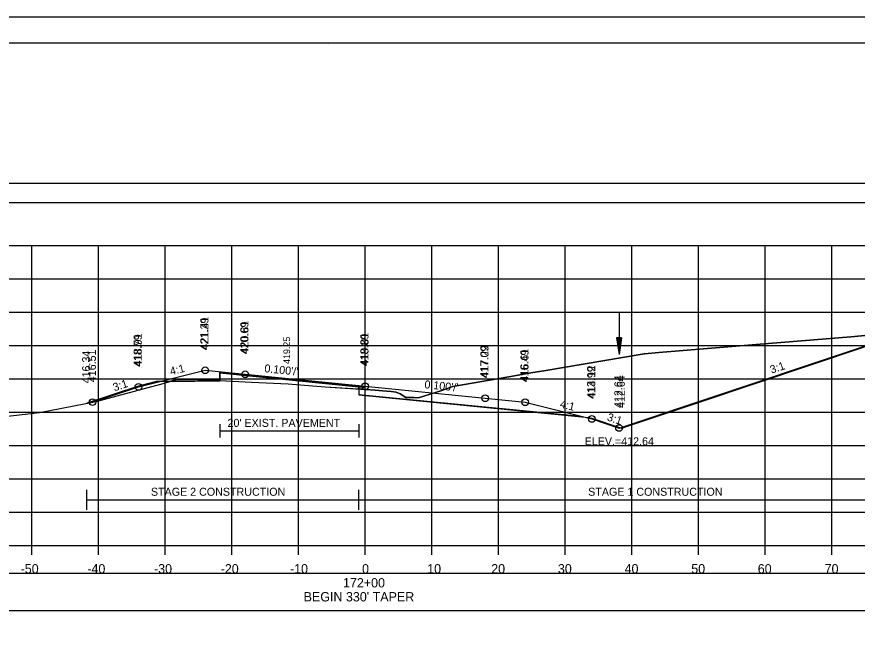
# Model space of a CAD drawing. Extents: x 1376273 to 1384221, y 378927 to 384592.
# Drawn here: x 1378538.4 to 1378664.4, y 381513 to 381605.2 of the extents above; entities that cross this region are included whole.
import ezdxf

# ---------------------------------------------------------------- set-up
doc = ezdxf.new("R2010")
doc.units = 0
for name, color, linetype in [('R_Alt Surface', 7, 'Continuous'), ('R_Axis', 7, 'Continuous'), ('R_Axis Annot', 7, 'Continuous'), ('R_Border', 7, 'Continuous'), ('R_Border Notes', 7, 'Continuous'), ('R_Contours', 7, 'Continuous'), ('R_Dimension', 7, 'Continuous'), ('R_Exist Surface', 7, 'Continuous'), ('R_Fin Surface', 7, 'Continuous'), ('R_Grid', 7, 'Continuous'), ('R_No Plot', 7, 'Continuous'), ('R_Water', 7, 'Continuous'), ('R_Xsect Elev', 7, 'Continuous'), ('R_Xsect Slope', 7, 'Continuous')]:
    doc.layers.add(name, color=color, linetype=linetype)

msp = doc.modelspace()

# ---------------------------------------------------------------- linework, layer by layer
at = {"layer": 'R_Alt Surface'}
for points in [[(1378560.06, 381550.5), (1378568.85, 381550.58), (1378568.86, 381551.75), (1378590.64, 381549.57), (1378589.71, 381549.67), (1378589.72, 381548.5), (1378623.04, 381545.24)], [(1378568.86, 381544.04), (1378568.86, 381542.04)], [(1378589.71, 381544.04), (1378589.71, 381542.04)], [(1378568.86, 381543.04), (1378589.71, 381543.04)]]:
    msp.add_lwpolyline(points, dxfattribs=at)
at = {"layer": 'R_Axis'}
for p, q in [((1378440.64, 381525.85), (1378740.64, 381525.85)), ((1378540.64, 381524.45), (1378540.64, 381525.85)), ((1378550.64, 381524.45), (1378550.64, 381525.85)), ((1378560.64, 381524.45), (1378560.64, 381525.85)), ((1378570.64, 381524.45), (1378570.64, 381525.85)), ((1378580.64, 381524.45), (1378580.64, 381525.85)), ((1378590.64, 381524.45), (1378590.64, 381525.85)), ((1378600.64, 381524.45), (1378600.64, 381525.85)), ((1378610.64, 381524.45), (1378610.64, 381525.85)), ((1378620.64, 381524.45), (1378620.64, 381525.85)), ((1378630.64, 381524.45), (1378630.64, 381525.85)), ((1378640.64, 381524.45), (1378640.64, 381525.85)), ((1378650.64, 381524.45), (1378650.64, 381525.85)), ((1378660.64, 381524.45), (1378660.64, 381525.85))]:
    msp.add_line(p, q, dxfattribs=at)
at = {"layer": 'R_Axis Annot'}
for points in [[(1378439.67, 381577.35), (1378741.48, 381577.35), (1378741.48, 381580.16), (1378439.67, 381580.16)], [(1378439.67, 381516.1), (1378741.48, 381516.1), (1378741.48, 381521.62), (1378439.67, 381521.62)]]:
    msp.add_lwpolyline(points, close=True, dxfattribs=at)
at = {"layer": 'R_Border'}
for p, q in [((1378432.64, 381601.31), (1378748.82, 381601.31)), ((1378585.16, 381601.05), (1378585.16, 381601.05)), ((1378585.16, 381601.05), (1378585.16, 381601.05))]:
    msp.add_line(p, q, dxfattribs=at)
at = {"layer": 'R_Contours'}
for p, q in [((1378561.34, 381550.46), (1378559.36, 381550.44)), ((1378561.34, 381550.46), (1378568.85, 381550.54)), ((1378568.85, 381550.54), (1378568.85, 381550.59)), ((1378589.71, 381549.35), (1378589.71, 381549.79)), ((1378589.71, 381549.35), (1378589.72, 381548.45)), ((1378589.72, 381548.45), (1378624.15, 381545.08))]:
    msp.add_line(p, q, dxfattribs=at)
for points in [[(1378675.47, 381558.95), (1378674.94, 381558.86), (1378666.15, 381557.39), (1378663.49, 381557.18), (1378649.26, 381556.03), (1378634.67, 381554.79), (1378632.53, 381554.61), (1378632.47, 381554.61), (1378617.42, 381552.08), (1378615.79, 381551.81), (1378612.19, 381551.16), (1378603.78, 381549.69), (1378602.13, 381549.1), (1378601.18, 381548.81), (1378598.63, 381548.02), (1378597.95, 381548.05), (1378596.74, 381548.07), (1378595.88, 381548.62), (1378595.3, 381548.88), (1378594.55, 381548.95), (1378593.27, 381549.08), (1378592.15, 381549.18), (1378590.71, 381549.28), (1378589.71, 381549.35)], [(1378624.15, 381545.08), (1378624.64, 381544.96), (1378629.08, 381543.48), (1378640.92, 381547.43), (1378665.51, 381555.64), (1378675.13, 381558.84), (1378675.47, 381558.95)], [(1378589.71, 381549.79), (1378568.86, 381551.87), (1378568.85, 381550.59)], [(1378548.91, 381547.19), (1378550.3, 381547.46), (1378557.89, 381549.52), (1378559.99, 381550.08), (1378561.34, 381550.46)], [(1378559.36, 381550.44), (1378556.64, 381549.76), (1378548.91, 381547.19)], [(1378568.85, 381550.59), (1378567.86, 381550.64), (1378566.62, 381550.69), (1378565.54, 381550.73), (1378563.58, 381550.76), (1378562.36, 381550.75), (1378561.34, 381550.46)], [(1378568.85, 381550.59), (1378573.6, 381550.37), (1378579.09, 381550.09), (1378584.66, 381549.67), (1378589.71, 381549.35)]]:
    msp.add_lwpolyline(points, dxfattribs=at)
at = {"layer": 'R_Dimension'}
for p, q in [((1378548.91, 381531.21), (1378548.91, 381534.21)), ((1378589.71, 381531.21), (1378589.71, 381534.21)), ((1378548.91, 381532.71), (1378675.7, 381532.71))]:
    msp.add_line(p, q, dxfattribs=at)
at = {"layer": 'R_Exist Surface'}
msp.add_lwpolyline([(1378532.64, 381544.74), (1378541.79, 381545.8), (1378550.3, 381547.46), (1378557.89, 381549.52), (1378559.99, 381550.08), (1378562.36, 381550.75), (1378563.58, 381550.76), (1378565.54, 381550.73), (1378566.62, 381550.69), (1378567.86, 381550.64), (1378573.6, 381550.37), (1378579.09, 381550.09), (1378584.66, 381549.67), (1378590.71, 381549.28), (1378592.15, 381549.18), (1378593.27, 381549.08), (1378594.55, 381548.95), (1378595.3, 381548.88), (1378595.88, 381548.62), (1378596.74, 381548.07), (1378597.95, 381548.05), (1378598.63, 381548.02), (1378602.13, 381549.1), (1378603.78, 381549.69), (1378612.19, 381551.16), (1378615.79, 381551.81), (1378617.42, 381552.08), (1378632.47, 381554.61), (1378632.53, 381554.61), (1378634.67, 381554.79), (1378649.26, 381556.03), (1378663.49, 381557.18), (1378666.15, 381557.39)], dxfattribs=at)
at = {"layer": 'R_Fin Surface'}
msp.add_lwpolyline([(1378549.77, 381547.35), (1378556.64, 381549.64), (1378560.06, 381550.5), (1378566.64, 381552.14), (1378572.64, 381551.54), (1378590.64, 381549.74), (1378608.64, 381547.94), (1378614.64, 381547.34), (1378624.64, 381544.84), (1378628.72, 381543.48), (1378640.71, 381547.48), (1378664.95, 381555.57), (1378665.98, 381555.91), (1378674.48, 381558.74), (1378674.51, 381558.75), (1378674.78, 381558.84)], dxfattribs=at)
at = {"layer": 'R_Grid'}
for p, q in [((1378440.64, 381570.85), (1378740.64, 381570.85)), ((1378540.64, 381525.85), (1378540.64, 381570.85)), ((1378550.64, 381525.85), (1378550.64, 381570.85)), ((1378560.64, 381525.85), (1378560.64, 381570.85)), ((1378570.64, 381525.85), (1378570.64, 381570.85)), ((1378580.64, 381525.85), (1378580.64, 381570.85)), ((1378590.64, 381525.85), (1378590.64, 381570.85)), ((1378600.64, 381525.85), (1378600.64, 381570.85)), ((1378610.64, 381525.85), (1378610.64, 381570.85)), ((1378620.64, 381525.85), (1378620.64, 381570.85)), ((1378630.64, 381525.85), (1378630.64, 381570.85)), ((1378640.64, 381525.85), (1378640.64, 381570.85)), ((1378650.64, 381525.85), (1378650.64, 381570.85)), ((1378660.64, 381525.85), (1378660.64, 381570.85)), ((1378440.64, 381565.85), (1378740.64, 381565.85)), ((1378440.64, 381560.85), (1378740.64, 381560.85)), ((1378440.64, 381555.85), (1378740.64, 381555.85)), ((1378440.64, 381550.85), (1378740.64, 381550.85)), ((1378440.64, 381545.85), (1378740.64, 381545.85)), ((1378440.64, 381540.85), (1378740.64, 381540.85)), ((1378440.64, 381535.85), (1378740.64, 381535.85)), ((1378440.64, 381530.85), (1378740.64, 381530.85)), ((1378440.64, 381525.85), (1378740.64, 381525.85))]:
    msp.add_line(p, q, dxfattribs=at)
at = {"layer": 'R_No Plot'}
msp.add_line((1378420.24, 381605.2), (1378753.57, 381605.2), dxfattribs=at)
for points in [[(1378420.23, 381605.2), (1378753.57, 381605.2), (1378753.57, 381391.86), (1378420.23, 381391.86)], [(1378666.56, 381601.31), (1378666.56, 381591.43), (1378702.29, 381591.43), (1378702.29, 381588.51), (1378725.49, 381588.51), (1378725.49, 381564.17), (1378748.82, 381564.17), (1378748.82, 381395.85), (1378432.64, 381395.85), (1378432.64, 381601.31)]]:
    msp.add_lwpolyline(points, close=True, dxfattribs=at)
msp.add_lwpolyline([(1378559.36, 381550.44), (1378568.85, 381550.54), (1378568.86, 381551.87), (1378589.71, 381549.79), (1378589.72, 381548.45), (1378624.15, 381545.08)], dxfattribs=at)
for centre in [(1378566.64, 381552.14), (1378572.64, 381551.54), (1378556.64, 381549.64), (1378590.64, 381549.74), (1378549.77, 381547.35), (1378608.64, 381547.94), (1378614.64, 381547.34), (1378624.64, 381544.84), (1378628.72, 381543.48), (1378628.72, 381543.48)]:
    msp.add_circle(centre, 0.5, dxfattribs=at)
at = {"layer": 'R_Water'}
for p, q in [((1378628.72, 381560.78), (1378628.72, 381554.53)), ((1378628.34, 381557.03), (1378628.72, 381554.53)), ((1378629.09, 381557.03), (1378628.34, 381557.03)), ((1378628.4, 381557.03), (1378628.72, 381554.94)), ((1378628.47, 381557.03), (1378628.72, 381555.37)), ((1378628.53, 381557.03), (1378628.72, 381555.79)), ((1378628.59, 381557.03), (1378628.72, 381556.21)), ((1378628.66, 381557.03), (1378628.72, 381556.63)), ((1378629.09, 381557.03), (1378628.72, 381554.53)), ((1378628.84, 381557.03), (1378628.72, 381556.21)), ((1378628.96, 381557.03), (1378628.72, 381555.37)), ((1378629.03, 381557.03), (1378628.72, 381554.94)), ((1378628.9, 381557.03), (1378628.72, 381555.79)), ((1378628.77, 381557.03), (1378628.72, 381556.63))]:
    msp.add_line(p, q, dxfattribs=at)

# ---------------------------------------------------------------- texts
at = {"layer": 'R_Alt Surface'}
msp.add_text("20' EXIST. PAVEMENT", height=1.2, dxfattribs=at).set_placement((1378570.01, 381543.65))
at = {"layer": 'R_Axis Annot'}
for s, p in [('-50', (1378538.98, 381521.65)), ('-40', (1378548.98, 381521.65)), ('-30', (1378558.98, 381521.65)), ('-20', (1378568.98, 381521.65)), ('-10', (1378579.37, 381521.65)), ('0', (1378590.18, 381521.65)), ('10', (1378599.95, 381521.65)), ('20', (1378609.55, 381521.65)), ('30', (1378619.55, 381521.65)), ('40', (1378629.55, 381521.65)), ('50', (1378639.55, 381521.65)), ('60', (1378649.52, 381521.65)), ('70', (1378659.55, 381521.65)), ('172+00', (1378587.32, 381519.55)), ("BEGIN 330' TAPER", (1378581.42, 381517.45))]:
    msp.add_text(s, height=1.4, dxfattribs=at).set_placement(p)
at = {"layer": 'R_Border Notes'}
msp.add_text('ELEV.=412.64', height=1.2, dxfattribs=at).set_placement((1378623.56, 381540.88))
at = {"layer": 'R_Dimension'}
for s, p in [('STAGE 2 CONSTRUCTION', (1378558.52, 381533.31)), ('STAGE 1 CONSTRUCTION', (1378624.09, 381533.31))]:
    msp.add_text(s, height=1.2, dxfattribs=at).set_placement(p)
at = {"layer": 'R_No Plot'}
for s, p in [('421.41', (1378567.14, 381555.26)), ('420.81', (1378573.14, 381554.66)), ('418.91', (1378557.14, 381552.76)), ('419.01', (1378591.14, 381552.86)), ('416.34', (1378549.41, 381550.18)), ('417.22', (1378609.14, 381551.06)), ('416.61', (1378615.14, 381550.46)), ('414.12', (1378625.14, 381547.96)), ('412.64', (1378629.58, 381546.48))]:
    msp.add_text(s, height=1.2, rotation=90, dxfattribs=at).set_placement(p)
at = {"layer": 'R_Xsect Elev'}
for s, height, p in [('421.29', 1.2, (1378567.14, 381555.14)), ('420.69', 1.2, (1378573.14, 381554.54)), ('418.79', 1.2, (1378557.14, 381552.64)), ('418.89', 1.2, (1378591.14, 381552.74)), ('419.25', 1, (1378579.39, 381553.09)), ('416.51', 1.2, (1378550.27, 381550.35)), ('417.09', 1.2, (1378609.14, 381550.94)), ('416.49', 1.2, (1378615.14, 381550.34)), ('413.99', 1.2, (1378625.14, 381547.84)), ('412.64', 1.2, (1378629.22, 381546.48))]:
    msp.add_text(s, height=height, rotation=90, dxfattribs=at).set_placement(p)
at = {"layer": 'R_Xsect Slope'}
for s, rotation, p in [('4:1', 14.0362, (1378561.52, 381551.38)), ("0.100'/'", 354.2894, (1378575.49, 381551.86)), ('3:1', 18.4349, (1378651.59, 381551.63)), ('3:1', 18.4349, (1378553.05, 381548.97)), ("0.100'/'", 354.2894, (1378599.49, 381549.46)), ('4:1', 345.9638, (1378619.76, 381546.58)), ('3:1', 341.5651, (1378626.83, 381544.64))]:
    msp.add_text(s, height=1.2, rotation=rotation, dxfattribs=at).set_placement(p)

doc.saveas('drawing.dxf')
